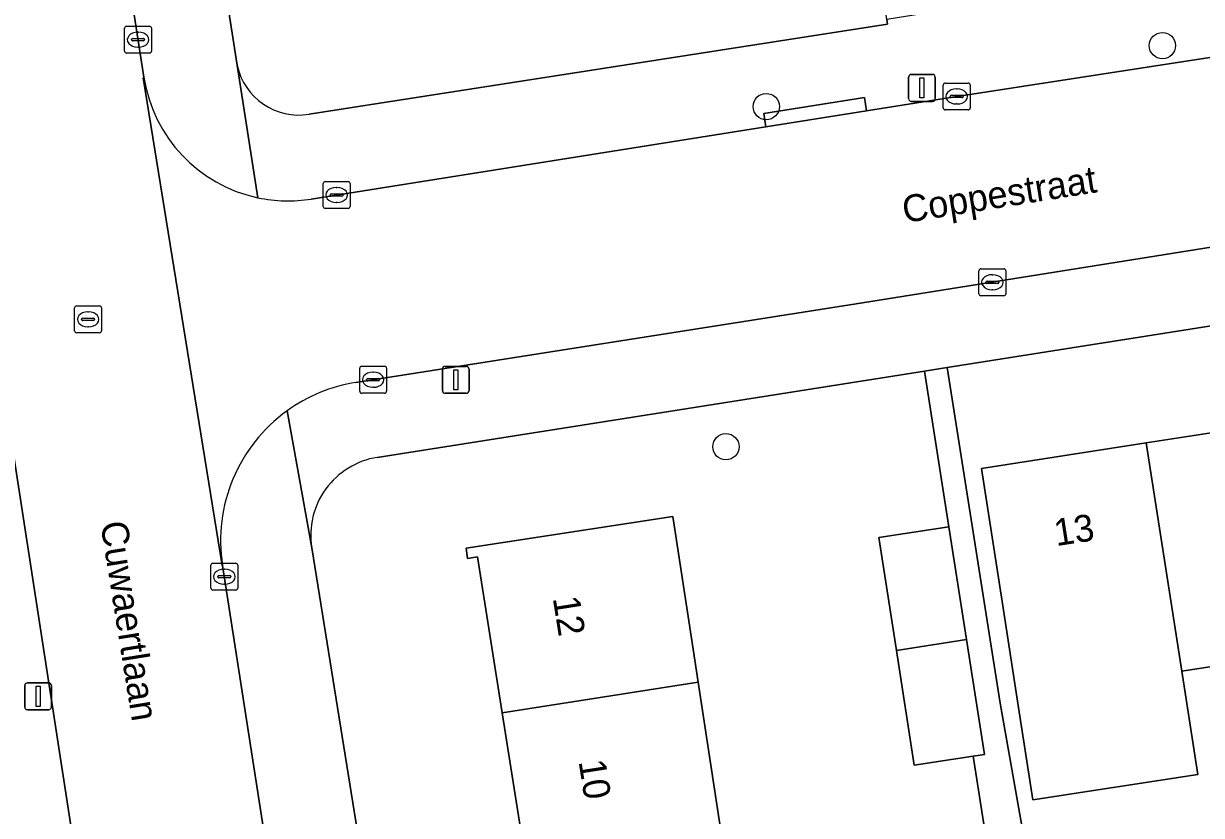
# Model space of a CAD drawing. Extents: x 160077 to 160948, y 386481 to 387498.
# Drawn here: x 160446.25 to 160490.05, y 387306.15 to 387335.61 of the extents above; entities that cross this region are included whole.
import ezdxf

# ---------------------------------------------------------------- set-up
doc = ezdxf.new("R2010")
doc.units = 0
for name, color, linetype in [('IMGEO_Boom', 7, 'Continuous'), ('IMGEO_Erf', 7, 'Continuous'), ('IMGEO_Kolk', 7, 'Continuous'), ('IMGEO_Lichtmast', 7, 'Continuous'), ('IMGEO_Openbare_ruimte_label', 7, 'Continuous'), ('IMGEO_Pand', 7, 'Continuous'), ('IMGEO_Pand_nummerreeks', 7, 'Continuous'), ('IMGEO_Rijbaan_lokaal_open', 7, 'Continuous'), ('IMGEO_Rioolput', 7, 'Continuous'), ('IMGEO_Voetpad_open', 7, 'Continuous')]:
    doc.layers.add(name, color=color, linetype=linetype)

msp = doc.modelspace()

# ---------------------------------------------------------------- linework, layer by layer
at = {"layer": 'IMGEO_Boom'}
for centre in [(160488.596, 387334.788), (160473.866, 387332.52), (160472.367, 387319.869)]:
    msp.add_circle(centre, 0.489, dxfattribs=at)
at = {"layer": 'IMGEO_Erf'}
for points in [[(160468.816, 387381.159), (160468.202, 387385.029), (160470.554, 387385.403), (160469.911, 387389.457), (160467.557, 387389.085), (160466.918, 387393.126), (160466.238, 387397.42), (160468.592, 387397.792), (160468.029, 387401.353), (160465.675, 387400.981), (160465.025, 387405.092), (160464.34, 387409.42), (160466.693, 387409.792), (160466.137, 387413.304), (160463.783, 387412.932), (160463.13, 387417.058), (160462.455, 387421.323), (160464.809, 387421.695), (160464.247, 387425.247), (160440.528, 387421.423), (160454.195, 387334.054)], [(160456.866, 387332.235), (160478.373, 387335.585), (160478.346, 387335.761), (160477.421, 387341.696), (160475.067, 387341.33), (160474.455, 387345.254), (160473.769, 387349.66), (160476.123, 387350.026), (160476.101, 387350.173), (160475.583, 387353.575), (160473.23, 387353.201), (160472.591, 387357.225), (160471.91, 387361.519), (160474.263, 387361.893), (160473.715, 387365.492), (160471.363, 387365.118), (160470.715, 387369.195), (160470.033, 387373.491), (160472.386, 387373.865), (160471.813, 387377.477), (160469.46, 387377.103), (160468.816, 387381.159)], [(160500, 387325.881), (160480.593, 387322.818), (160482.564, 387310.335), (160486.904, 387285.772), (160519.591, 387305.971)], [(160480.549, 387300.245), (160479.896, 387304.454), (160482.113, 387304.798), (160481.561, 387308.361), (160479.368, 387308.021), (160478.705, 387312.293), (160478.053, 387316.491), (160480.66, 387316.895), (160479.746, 387322.684), (160459.402, 387319.473)], [(160495.272, 387312.443), (160489.313, 387311.519), (160489.908, 387307.681), (160483.78, 387306.73), (160483.184, 387310.568), (160482.633, 387314.117), (160481.867, 387319.057), (160487.996, 387320.008), (160493.955, 387320.932)], [(160464.973, 387304.111), (160464.048, 387309.968), (160463.132, 387315.773), (160462.763, 387315.717), (160462.704, 387316.1), (160470.387, 387317.276), (160471.143, 387312.334), (160471.329, 387311.117), (160472.25, 387305.098)], [(160456.971, 387316.111), (160460.133, 387296.45)]]:
    msp.add_lwpolyline(points, dxfattribs=at)
for centre, radius, start, end in [((160456.487, 387334.549), 2.345, 192.1873, 279.3015), ((160459.864, 387316.579), 2.931, 99.0694, 189.1906)]:
    msp.add_arc(centre, radius, start, end, dxfattribs=at)
at = {"layer": 'IMGEO_Kolk'}
for p, q in [((160450.009, 387334.581), (160450.009, 387335.433)), ((160450.084, 387335.507), (160450.936, 387335.507)), ((160450.497, 387335.287), (160450.522, 387335.287)), ((160451.01, 387335.433), (160451.01, 387334.581)), ((160450.268, 387335.001), (160450.268, 387335.013)), ((160450.706, 387334.964), (160450.308, 387334.964)), ((160450.311, 387335.05), (160450.709, 387335.05)), ((160450.752, 387335.013), (160450.752, 387335.001)), ((160450.936, 387334.507), (160450.084, 387334.507)), ((160450.52, 387334.727), (160450.495, 387334.727)), ((160480.447, 387332.469), (160480.447, 387333.321)), ((160480.522, 387333.395), (160481.374, 387333.395)), ((160480.935, 387333.175), (160480.96, 387333.175)), ((160481.448, 387333.321), (160481.448, 387332.469)), ((160480.706, 387332.889), (160480.706, 387332.901)), ((160481.144, 387332.852), (160480.746, 387332.852)), ((160480.749, 387332.938), (160481.147, 387332.938)), ((160481.19, 387332.901), (160481.19, 387332.889)), ((160481.374, 387332.395), (160480.522, 387332.395)), ((160480.958, 387332.615), (160480.933, 387332.615)), ((160457.392, 387328.806), (160457.392, 387329.658)), ((160457.467, 387329.732), (160458.319, 387329.732)), ((160458.393, 387329.658), (160458.393, 387328.806)), ((160457.651, 387329.226), (160457.651, 387329.238)), ((160458.089, 387329.189), (160457.691, 387329.189)), ((160457.694, 387329.275), (160458.092, 387329.275)), ((160457.88, 387329.512), (160457.905, 387329.512)), ((160458.135, 387329.238), (160458.135, 387329.226)), ((160458.319, 387328.732), (160457.467, 387328.732)), ((160457.903, 387328.952), (160457.878, 387328.952)), ((160481.774, 387325.559), (160481.774, 387326.411)), ((160481.849, 387326.485), (160482.701, 387326.485)), ((160482.262, 387326.265), (160482.287, 387326.265)), ((160482.775, 387326.411), (160482.775, 387325.559)), ((160482.033, 387325.979), (160482.033, 387325.991)), ((160482.471, 387325.942), (160482.073, 387325.942)), ((160482.076, 387326.028), (160482.474, 387326.028)), ((160482.285, 387325.705), (160482.26, 387325.705)), ((160482.517, 387325.991), (160482.517, 387325.979)), ((160482.701, 387325.485), (160481.849, 387325.485)), ((160458.749, 387321.933), (160458.749, 387322.785)), ((160458.824, 387322.859), (160459.676, 387322.859)), ((160459.237, 387322.639), (160459.262, 387322.639)), ((160459.75, 387322.785), (160459.75, 387321.933)), ((160459.008, 387322.353), (160459.008, 387322.365)), ((160459.446, 387322.316), (160459.048, 387322.316)), ((160459.051, 387322.402), (160459.449, 387322.402)), ((160459.492, 387322.365), (160459.492, 387322.353)), ((160459.676, 387321.859), (160458.824, 387321.859)), ((160459.26, 387322.079), (160459.235, 387322.079)), ((160453.216, 387314.608), (160453.216, 387315.46)), ((160453.291, 387315.534), (160454.143, 387315.534)), ((160453.704, 387315.314), (160453.729, 387315.314)), ((160454.217, 387315.46), (160454.217, 387314.608)), ((160453.475, 387315.028), (160453.475, 387315.04)), ((160453.913, 387314.991), (160453.515, 387314.991)), ((160453.518, 387315.077), (160453.916, 387315.077)), ((160453.727, 387314.754), (160453.702, 387314.754)), ((160453.959, 387315.04), (160453.959, 387315.028)), ((160454.143, 387314.534), (160453.291, 387314.534))]:
    msp.add_line(p, q, dxfattribs=at)
for points in [[(160450.009, 387334.581), (160450.009, 387335.433)], [(160450.084, 387335.507), (160450.936, 387335.507)], [(160451.01, 387335.433), (160451.01, 387334.581)], [(160450.936, 387334.507), (160450.084, 387334.507)], [(160480.447, 387332.469), (160480.447, 387333.321)], [(160480.522, 387333.395), (160481.374, 387333.395)], [(160481.448, 387333.321), (160481.448, 387332.469)], [(160481.374, 387332.395), (160480.522, 387332.395)], [(160457.392, 387328.806), (160457.392, 387329.658)], [(160457.467, 387329.732), (160458.319, 387329.732)], [(160458.393, 387329.658), (160458.393, 387328.806)], [(160458.319, 387328.732), (160457.467, 387328.732)], [(160481.774, 387325.559), (160481.774, 387326.411)], [(160481.849, 387326.485), (160482.701, 387326.485)], [(160482.775, 387326.411), (160482.775, 387325.559)], [(160482.701, 387325.485), (160481.849, 387325.485)], [(160458.749, 387321.933), (160458.749, 387322.785)], [(160458.824, 387322.859), (160459.676, 387322.859)], [(160459.75, 387322.785), (160459.75, 387321.933)], [(160459.676, 387321.859), (160458.824, 387321.859)], [(160453.216, 387314.608), (160453.216, 387315.46)], [(160453.291, 387315.534), (160454.143, 387315.534)], [(160454.217, 387315.46), (160454.217, 387314.608)], [(160454.143, 387314.534), (160453.291, 387314.534)]]:
    msp.add_lwpolyline(points, dxfattribs=at)
for centre, radius, start, end in [((160450.086, 387335.431), 0.0765, 91.552, 178.448), ((160450.086, 387335.431), 0.0765, 91.552, 178.448), ((160450.934, 387335.431), 0.0765, 1.552, 88.448), ((160450.934, 387335.431), 0.0765, 1.552, 88.448), ((160450.308, 387335.01), 0.0403, 85.8775, 175.7526), ((160450.305, 387335), 0.0366, 178.938, 274.7102), ((160450.709, 387335.007), 0.043, 264.8664, 352.4533), ((160450.713, 387335.012), 0.0386, 1.7309, 96.639), ((160450.086, 387334.583), 0.0765, 181.552, 268.448), ((160450.086, 387334.583), 0.0765, 181.552, 268.448), ((160450.934, 387334.583), 0.0765, 271.552, 358.448), ((160450.934, 387334.583), 0.0765, 271.552, 358.448), ((160480.524, 387333.319), 0.0765, 91.552, 178.448), ((160480.524, 387333.319), 0.0765, 91.552, 178.448), ((160481.372, 387333.319), 0.0765, 1.552, 88.448), ((160481.372, 387333.319), 0.0765, 1.552, 88.448), ((160480.746, 387332.898), 0.0403, 85.8775, 175.7526), ((160480.743, 387332.888), 0.0366, 178.938, 274.7102), ((160481.147, 387332.895), 0.043, 264.8664, 352.4533), ((160481.151, 387332.9), 0.0386, 1.7309, 96.639), ((160480.524, 387332.471), 0.0765, 181.552, 268.448), ((160480.524, 387332.471), 0.0765, 181.552, 268.448), ((160481.372, 387332.471), 0.0765, 271.552, 358.448), ((160481.372, 387332.471), 0.0765, 271.552, 358.448), ((160457.469, 387329.656), 0.0765, 91.552, 178.448), ((160457.469, 387329.656), 0.0765, 91.552, 178.448), ((160458.317, 387329.656), 0.0765, 1.552, 88.448), ((160458.317, 387329.656), 0.0765, 1.552, 88.448), ((160457.691, 387329.235), 0.0403, 85.8775, 175.7526), ((160457.688, 387329.225), 0.0366, 178.938, 274.7102), ((160458.092, 387329.232), 0.043, 264.8664, 352.4533), ((160458.096, 387329.237), 0.0386, 1.7309, 96.639), ((160457.469, 387328.808), 0.0765, 181.552, 268.448), ((160457.469, 387328.808), 0.0765, 181.552, 268.448), ((160458.317, 387328.808), 0.0765, 271.552, 358.448), ((160458.317, 387328.808), 0.0765, 271.552, 358.448), ((160481.851, 387326.409), 0.0765, 91.552, 178.448), ((160481.851, 387326.409), 0.0765, 91.552, 178.448), ((160482.699, 387326.409), 0.0765, 1.552, 88.448), ((160482.699, 387326.409), 0.0765, 1.552, 88.448), ((160482.073, 387325.988), 0.0403, 85.8775, 175.7526), ((160482.07, 387325.978), 0.0366, 178.938, 274.7102), ((160482.474, 387325.985), 0.043, 264.8664, 352.4533), ((160482.478, 387325.99), 0.0386, 1.7309, 96.639), ((160481.851, 387325.561), 0.0765, 181.552, 268.448), ((160481.851, 387325.561), 0.0765, 181.552, 268.448), ((160482.699, 387325.561), 0.0765, 271.552, 358.448), ((160482.699, 387325.561), 0.0765, 271.552, 358.448), ((160458.826, 387322.783), 0.0765, 91.552, 178.448), ((160458.826, 387322.783), 0.0765, 91.552, 178.448), ((160459.674, 387322.783), 0.0765, 1.552, 88.448), ((160459.674, 387322.783), 0.0765, 1.552, 88.448), ((160459.048, 387322.362), 0.0403, 85.8775, 175.7526), ((160459.045, 387322.352), 0.0366, 178.938, 274.7102), ((160459.449, 387322.359), 0.043, 264.8664, 352.4533), ((160459.453, 387322.364), 0.0386, 1.7309, 96.639), ((160458.826, 387321.935), 0.0765, 181.552, 268.448), ((160458.826, 387321.935), 0.0765, 181.552, 268.448), ((160459.674, 387321.935), 0.0765, 271.552, 358.448), ((160459.674, 387321.935), 0.0765, 271.552, 358.448), ((160453.293, 387315.458), 0.0765, 91.552, 178.448), ((160453.293, 387315.458), 0.0765, 91.552, 178.448), ((160454.141, 387315.458), 0.0765, 1.552, 88.448), ((160454.141, 387315.458), 0.0765, 1.552, 88.448), ((160453.515, 387315.037), 0.0403, 85.8775, 175.7526), ((160453.512, 387315.027), 0.0366, 178.938, 274.7102), ((160453.916, 387315.034), 0.043, 264.8664, 352.4533), ((160453.92, 387315.039), 0.0386, 1.7309, 96.639), ((160453.293, 387314.61), 0.0765, 181.552, 268.448), ((160453.293, 387314.61), 0.0765, 181.552, 268.448), ((160454.141, 387314.61), 0.0765, 271.552, 358.448), ((160454.141, 387314.61), 0.0765, 271.552, 358.448)]:
    msp.add_arc(centre, radius, start, end, dxfattribs=at)
for centre, major_axis, ratio, start_param, end_param in [((160450.496, 387335.007), (-0.387, 0.002), 0.722429, 4.712389, 7.853982), ((160450.521, 387335.007), (-0.39, 0.002), 0.717154, 1.570796, 4.712389), ((160480.934, 387332.895), (-0.387, 0.002), 0.722429, 4.712389, 7.853982), ((160480.959, 387332.895), (-0.39, 0.002), 0.717154, 1.570796, 4.712389), ((160457.879, 387329.232), (-0.387, 0.002), 0.722429, 4.712389, 7.853982), ((160457.904, 387329.232), (-0.39, 0.002), 0.717154, 1.570796, 4.712389), ((160482.261, 387325.985), (-0.387, 0.002), 0.722429, 4.712389, 7.853982), ((160482.286, 387325.985), (-0.39, 0.002), 0.717154, 1.570796, 4.712389), ((160459.236, 387322.359), (-0.387, 0.002), 0.722429, 4.712389, 7.853982), ((160459.261, 387322.359), (-0.39, 0.002), 0.717154, 1.570796, 4.712389), ((160453.703, 387315.034), (-0.387, 0.002), 0.722429, 4.712389, 7.853982), ((160453.728, 387315.034), (-0.39, 0.002), 0.717154, 1.570796, 4.712389)]:
    msp.add_ellipse(centre, major_axis=major_axis, ratio=ratio, start_param=start_param, end_param=end_param, dxfattribs=at)
at = {"layer": 'IMGEO_Lichtmast'}
for p, q in [((160479.158, 387332.814), (160479.158, 387333.614)), ((160479.158, 387333.614), (160479.158, 387332.814)), ((160479.258, 387333.714), (160480.048, 387333.714)), ((160480.048, 387333.714), (160479.258, 387333.714)), ((160480.148, 387333.614), (160480.148, 387332.814)), ((160480.148, 387332.814), (160480.148, 387333.614)), ((160480.048, 387332.714), (160479.258, 387332.714)), ((160479.258, 387332.714), (160480.048, 387332.714)), ((160461.824, 387321.956), (160461.824, 387322.756)), ((160461.824, 387322.756), (160461.824, 387321.956)), ((160461.924, 387322.856), (160462.714, 387322.856)), ((160462.714, 387322.856), (160461.924, 387322.856)), ((160462.814, 387322.756), (160462.814, 387321.956)), ((160462.814, 387321.956), (160462.814, 387322.756)), ((160462.714, 387321.856), (160461.924, 387321.856)), ((160461.924, 387321.856), (160462.714, 387321.856)), ((160446.295, 387310.186), (160446.295, 387310.986)), ((160446.295, 387310.986), (160446.295, 387310.186)), ((160446.395, 387311.086), (160447.185, 387311.086)), ((160447.185, 387311.086), (160446.395, 387311.086)), ((160447.285, 387310.986), (160447.285, 387310.186)), ((160447.285, 387310.186), (160447.285, 387310.986)), ((160447.185, 387310.086), (160446.395, 387310.086)), ((160446.395, 387310.086), (160447.185, 387310.086))]:
    msp.add_line(p, q, dxfattribs=at)
for points in [[(160479.578, 387333.589), (160479.728, 387333.589), (160479.728, 387332.839), (160479.578, 387332.839), (160479.578, 387333.589)], [(160462.244, 387322.731), (160462.394, 387322.731), (160462.394, 387321.981), (160462.244, 387321.981), (160462.244, 387322.731)], [(160446.715, 387310.961), (160446.865, 387310.961), (160446.865, 387310.211), (160446.715, 387310.211), (160446.715, 387310.961)]]:
    msp.add_lwpolyline(points, dxfattribs=at)
for centre, start, end in [((160479.258, 387333.614), 90, 180), ((160479.258, 387333.614), 90, 180), ((160480.048, 387333.614), 0, 90), ((160480.048, 387333.614), 360, 90), ((160479.258, 387332.814), 180, 270), ((160479.258, 387332.814), 180, 270), ((160480.048, 387332.814), 270, 0), ((160480.048, 387332.814), 270, 0), ((160461.924, 387322.756), 90, 180), ((160461.924, 387322.756), 90, 180), ((160462.714, 387322.756), 0, 90), ((160462.714, 387322.756), 360, 90), ((160461.924, 387321.956), 180, 270), ((160461.924, 387321.956), 180, 270), ((160462.714, 387321.956), 270, 0), ((160462.714, 387321.956), 270, 0), ((160446.395, 387310.986), 90, 180), ((160446.395, 387310.986), 90, 180), ((160447.185, 387310.986), 0, 90), ((160447.185, 387310.986), 360, 90), ((160446.395, 387310.186), 180, 270), ((160446.395, 387310.186), 180, 270), ((160447.185, 387310.186), 270, 0), ((160447.185, 387310.186), 270, 0)]:
    msp.add_arc(centre, 0.1, start, end, dxfattribs=at)
at = {"layer": 'IMGEO_Pand'}
for points in [[(160489.313, 387311.519), (160495.272, 387312.443), (160493.955, 387320.932), (160487.996, 387320.008)], [(160487.996, 387320.008), (160481.867, 387319.057), (160482.633, 387314.117), (160483.184, 387310.568), (160483.78, 387306.73), (160489.908, 387307.681), (160489.313, 387311.519)], [(160470.387, 387317.276), (160462.704, 387316.1), (160462.763, 387315.717), (160463.132, 387315.773), (160464.048, 387309.968), (160471.329, 387311.117), (160471.143, 387312.334)], [(160481.311, 387312.703), (160480.66, 387316.895), (160478.053, 387316.491), (160478.705, 387312.293)], [(160481.311, 387312.703), (160478.705, 387312.293), (160479.368, 387308.021), (160481.561, 387308.361), (160481.975, 387308.425)], [(160471.329, 387311.117), (160464.048, 387309.968), (160464.973, 387304.111), (160464.63, 387304.057), (160464.655, 387303.899), (160472.25, 387305.098)]]:
    msp.add_lwpolyline(points, close=True, dxfattribs=at)
at = {"layer": 'IMGEO_Rijbaan_lokaal_open'}
for points in [[(160445.185, 387369.339), (160439.731, 387403.919), (160433.965, 387439.947), (160433.912, 387439.966), (160431.907, 387452.809), (160425.014, 387451.706), (160429.751, 387421.993), (160429.785, 387421.987), (160432.722, 387403.493), (160432.676, 387403.453), (160435.904, 387382.909), (160439.116, 387362.429), (160443.348, 387335.908), (160448.468, 387302.807), (160449.285, 387297.666), (160450.91, 387288.812), (160453.559, 387281.332), (160454.544, 387279.719), (160463.8, 387264.904)], [(160456.945, 387294.39), (160456.089, 387299.755), (160453.651, 387315.452), (160453.642, 387315.457), (160450.699, 387333.585), (160450.725, 387333.607), (160445.185, 387369.339)], [(160529.129, 387340.636), (160528.643, 387340.566), (160526.431, 387340.245), (160523.231, 387339.751), (160506.86, 387336.889), (160500, 387335.831), (160480.714, 387332.858), (160477.592, 387332.362), (160473.856, 387331.768), (160456.939, 387329.08)], [(160450.725, 387333.607), (160450.699, 387333.585), (160453.642, 387315.457), (160453.651, 387315.452)], [(160458.612, 387322.26), (160477.215, 387325.179), (160498.952, 387328.649), (160500, 387328.812), (160518.648, 387331.708), (160526.126, 387333.175)]]:
    msp.add_lwpolyline(points, dxfattribs=at)
for centre, radius, start, end in [((160456.086, 387334.438), 5.425, 188.8131, 258.0309), ((160456.087, 387334.405), 5.393, 257.9524, 279.0936), ((160459.532, 387316.39), 5.942, 98.9075, 125.9), ((160459.534, 387316.375), 5.955, 125.832, 188.9156)]:
    msp.add_arc(centre, radius, start, end, dxfattribs=at)
at = {"layer": 'IMGEO_Rioolput'}
for p, q in [((160448.151, 387324.179), (160448.151, 387325.031)), ((160448.226, 387325.105), (160449.078, 387325.105)), ((160448.639, 387324.885), (160448.664, 387324.885)), ((160449.152, 387325.031), (160449.152, 387324.179)), ((160448.41, 387324.599), (160448.41, 387324.611)), ((160448.848, 387324.562), (160448.45, 387324.562)), ((160448.453, 387324.648), (160448.851, 387324.648)), ((160448.662, 387324.325), (160448.637, 387324.325)), ((160448.894, 387324.611), (160448.894, 387324.599)), ((160449.078, 387324.105), (160448.226, 387324.105))]:
    msp.add_line(p, q, dxfattribs=at)
for points in [[(160448.151, 387324.179), (160448.151, 387325.031)], [(160448.226, 387325.105), (160449.078, 387325.105)], [(160449.152, 387325.031), (160449.152, 387324.179)], [(160449.078, 387324.105), (160448.226, 387324.105)]]:
    msp.add_lwpolyline(points, dxfattribs=at)
for centre, radius, start, end in [((160448.228, 387325.029), 0.0765, 91.552, 178.448), ((160448.228, 387325.029), 0.0765, 91.552, 178.448), ((160449.076, 387325.029), 0.0765, 1.552, 88.448), ((160449.076, 387325.029), 0.0765, 1.552, 88.448), ((160448.45, 387324.608), 0.0403, 85.8775, 175.7526), ((160448.447, 387324.598), 0.0366, 178.938, 274.7102), ((160448.851, 387324.605), 0.043, 264.8664, 352.4533), ((160448.855, 387324.61), 0.0386, 1.7309, 96.639), ((160448.228, 387324.181), 0.0765, 181.552, 268.448), ((160448.228, 387324.181), 0.0765, 181.552, 268.448), ((160449.076, 387324.181), 0.0765, 271.552, 358.448), ((160449.076, 387324.181), 0.0765, 271.552, 358.448)]:
    msp.add_arc(centre, radius, start, end, dxfattribs=at)
for centre, major_axis, ratio, start_param, end_param in [((160448.638, 387324.605), (-0.387, 0.002), 0.722429, 4.712389, 7.853982), ((160448.663, 387324.605), (-0.39, 0.002), 0.717154, 1.570796, 4.712389)]:
    msp.add_ellipse(centre, major_axis=major_axis, ratio=ratio, start_param=start_param, end_param=end_param, dxfattribs=at)
at = {"layer": 'IMGEO_Voetpad_open'}
for points in [[(160433.965, 387439.947), (160439.731, 387403.919), (160445.185, 387369.339), (160450.725, 387333.607)], [(160454.961, 387329.131), (160454.195, 387334.054), (160440.528, 387421.423), (160440.28, 387423.011), (160437.638, 387439.901)], [(160449.285, 387297.666), (160448.468, 387302.807), (160443.348, 387335.908), (160439.116, 387362.429)], [(160526.171, 387343.197), (160523.935, 387342.867), (160519.324, 387342.142), (160505.767, 387339.991), (160500.683, 387339.185), (160500, 387339.075), (160499.213, 387338.948), (160488.852, 387337.254), (160488.83, 387337.236), (160480.358, 387336.079), (160478.346, 387335.761), (160478.373, 387335.585), (160456.866, 387332.235)], [(160456.939, 387329.08), (160473.856, 387331.768), (160473.779, 387332.261), (160477.515, 387332.855), (160477.592, 387332.362), (160480.714, 387332.858), (160500, 387335.831), (160506.86, 387336.889), (160523.231, 387339.751)], [(160454.195, 387334.054), (160454.961, 387329.131)], [(160529.949, 387333.799), (160527.351, 387333.327), (160526.126, 387333.175), (160518.648, 387331.708), (160500, 387328.812), (160498.952, 387328.649), (160477.215, 387325.179), (160458.612, 387322.26)], [(160459.402, 387319.473), (160479.746, 387322.684), (160480.593, 387322.818), (160500, 387325.881), (160523.297, 387329.559), (160524.845, 387329.803), (160526.402, 387330.23), (160530.441, 387330.84), (160529.949, 387333.799)], [(160519.591, 387305.971), (160486.904, 387285.772), (160482.564, 387310.335), (160480.593, 387322.818), (160479.746, 387322.684), (160480.66, 387316.895), (160481.311, 387312.703), (160481.975, 387308.425), (160481.561, 387308.361), (160482.113, 387304.798), (160482.503, 387304.858), (160483.155, 387300.656), (160483.818, 387296.388), (160484.345, 387292.82), (160484.996, 387288.626), (160485.66, 387284.35), (160483.053, 387283.946), (160483.156, 387283.28), (160469.909, 387274.918)], [(160460.133, 387296.45), (160456.971, 387316.111), (160456.048, 387321.203)], [(160456.048, 387321.203), (160456.971, 387316.111)], [(160453.651, 387315.452), (160456.089, 387299.755), (160456.945, 387294.39)]]:
    msp.add_lwpolyline(points, dxfattribs=at)
msp.add_lwpolyline([(160473.856, 387331.768), (160477.592, 387332.362), (160477.515, 387332.855), (160473.779, 387332.261)], close=True, dxfattribs=at)
for centre, radius, start, end in [((160456.487, 387334.549), 2.345, 192.1873, 279.3015), ((160456.086, 387334.438), 5.425, 188.8131, 258.0309), ((160456.087, 387334.405), 5.393, 257.9524, 279.0936), ((160459.532, 387316.39), 5.942, 98.9075, 125.9), ((160459.534, 387316.375), 5.955, 125.832, 188.9156), ((160459.864, 387316.579), 2.931, 99.0694, 189.1906)]:
    msp.add_arc(centre, radius, start, end, dxfattribs=at)

# ---------------------------------------------------------------- texts
at = {"layer": 'IMGEO_Openbare_ruimte_label'}
for s, rotation, p in [('Coppestraat', 9.0858, (160479.008, 387328.188)), ('Cuwaertlaan', 279.0858, (160449.106, 387317.025))]:
    msp.add_text(s, height=1, rotation=rotation, dxfattribs=at).set_placement(p)
at = {"layer": 'IMGEO_Pand_nummerreeks'}
for s, rotation, p in [('13', 8.8178, (160484.647, 387316.169)), ('12', 278.9666, (160465.927, 387314.241)), ('10', 278.9666, (160466.886, 387308.164))]:
    msp.add_text(s, height=1, rotation=rotation, dxfattribs=at).set_placement(p)

doc.saveas('drawing.dxf')
